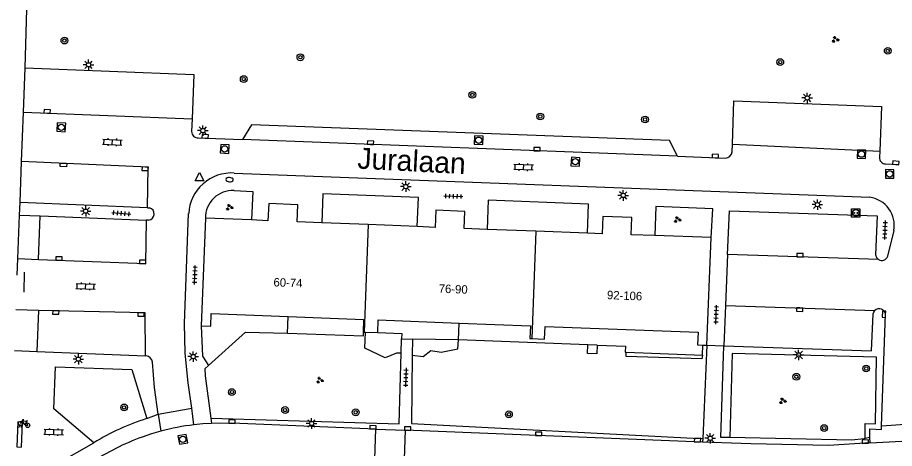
# Model space of a CAD drawing. Extents: x 132994 to 136000, y 393499 to 395512.
# Drawn here: x 134464.5 to 134568.3, y 394337.9 to 394388.9 of the extents above; entities that cross this region are included whole.
import ezdxf

# ---------------------------------------------------------------- set-up
doc = ezdxf.new("R2010")
doc.units = 0
for name, color, linetype in [('gg-afsc-erfafscheiding', 7, 'Continuous'), ('gg-afsc-hekwerk', 7, 'Continuous'), ('gg-anno-huisnummerreeks BGT', 7, 'Continuous'), ('gg-anno-openbare ruimte label', 7, 'Continuous'), ('gg-bbg-hoofdgebouw', 7, 'Continuous'), ('gg-bbg-tussenscheiding', 7, 'Continuous'), ('gg-knt-verharding', 7, 'Continuous'), ('gg-knt-verharding nz', 7, 'Continuous'), ('gt-grn-groengrens', 7, 'Continuous'), ('gt-grn-weggrens', 7, 'Continuous'), ('gt-symb-boom', 7, 'Continuous'), ('gt-symb-brandkraan', 7, 'Continuous'), ('gt-symb-fietsenrek', 7, 'Continuous'), ('gt-symb-groenvak', 7, 'Continuous'), ('gt-symb-klinker verharding', 7, 'Continuous'), ('gt-symb-kolk', 7, 'Continuous'), ('gt-symb-kolk center center', 7, 'Continuous'), ('gt-symb-laadpunt elektrisch vervoer', 7, 'Continuous'), ('gt-symb-lichtmast', 7, 'Continuous'), ('gt-symb-rioolschacht', 7, 'Continuous'), ('gt-symb-tegel verharding', 7, 'Continuous'), ('gt-symb-waterafsluiter', 7, 'Continuous')]:
    doc.layers.add(name, color=color, linetype=linetype)

# ---------------------------------------------------------------- blocks, each defined once
blk = doc.blocks.new('gt0-BR')
at = {"layer": 'gt-symb-brandkraan'}
for centre, radius, start, end in [((-0.24, 0), 0.206, 107.5669, 252.4331), ((0.6, -2.66), 3, 106.892, 107.5669), ((0, -0.69), 0.938, 73.108, 106.892), ((-0.6, -2.66), 3, 72.4331, 73.108), ((0.24, 0), 0.206, 287.567, 72.4331), ((0.6, 2.66), 3, 252.4331, 253.108), ((0, 0.69), 0.938, 253.108, 286.8921), ((-0.6, 2.66), 3, 286.8921, 287.567)]:
    blk.add_arc(centre, radius, start, end, dxfattribs=at)
blk = doc.blocks.new('gt0-WAFSL')
at = {"layer": 'gt-symb-waterafsluiter'}
for p, q in [((-0.5, -0.33), (0, 0.67)), ((0, 0.67), (0.5, -0.33)), ((0.5, -0.33), (-0.5, -0.33))]:
    blk.add_line(p, q, dxfattribs=at)
blk = doc.blocks.new('gt0-KOLK')
at = {"layer": 'gt-symb-kolk'}
blk.add_lwpolyline([(0, 0), (0.37, 0), (0.37, 0.4), (-0.38, 0.4), (-0.38, 0), (0, 0)], dxfattribs=at)
blk = doc.blocks.new('gt0-RS')
at = {"layer": 'gt-symb-rioolschacht'}
blk.add_lwpolyline([(-0.5, -0.5), (0.5, -0.5), (0.5, 0.5), (-0.5, 0.5)], close=True, dxfattribs=at)
blk.add_circle((0, 0), 0.375, dxfattribs=at)
blk = doc.blocks.new('gt0-KL1')
at = {"layer": 'gt-symb-klinker verharding'}
for p, q in [((-1.15, 0.3), (1.15, 0.3)), ((-1, -0.3), (-1, 0.3)), ((-0.5, 0.3), (-0.5, 0.45)), ((0, -0.3), (0, 0.3)), ((0.5, 0.3), (0.5, 0.45)), ((1, -0.3), (1, 0.3)), ((-1.15, -0.3), (1.15, -0.3)), ((-0.5, -0.45), (-0.5, -0.3)), ((0.5, -0.45), (0.5, -0.3))]:
    blk.add_line(p, q, dxfattribs=at)
blk = doc.blocks.new('gt0-LMAST')
at = {"layer": 'gt-symb-lichtmast'}
for p, q in [((-0.18, 0.17), (-0.45, 0.44)), ((0, 0.25), (0, 0.62)), ((0.17, 0.17), (0.44, 0.44)), ((-0.25, 0), (-0.63, 0)), ((-0.18, -0.18), (-0.45, -0.45)), ((0, -0.25), (0, -0.63)), ((0.44, -0.45), (0.17, -0.18)), ((0.25, 0), (0.62, 0))]:
    blk.add_line(p, q, dxfattribs=at)
blk.add_circle((0, 0), 0.25, dxfattribs=at)
blk = doc.blocks.new('gt0-BOOM')
at = {"layer": 'gt-symb-boom'}
for radius in [0.4, 0.2]:
    blk.add_circle((0, 0), radius, dxfattribs=at)
blk = doc.blocks.new('gt0-KOLKCC')
at = {"layer": 'gt-symb-kolk center center'}
blk.add_lwpolyline([(-0.38, 0.2), (0.38, 0.2), (0.38, -0.2), (-0.38, -0.2)], close=True, dxfattribs=at)
blk = doc.blocks.new('gt0-GRVAK')
at = {"layer": 'gt-symb-groenvak'}
for p, q in [((-0.11, 0.19), (-0.23, 0.24)), ((-0.18, 0.15), (0.09, 0.15)), ((-0.09, 0.21), (-0.16, 0.32)), ((-0.05, 0.21), (-0.05, 0.39)), ((0, 0.21), (0.06, 0.32)), ((0.01, 0.19), (0.13, 0.24)), ((0.26, -0.05), (0.2, 0.06)), ((0.3, -0.05), (0.3, 0.13)), ((0.35, -0.05), (0.41, 0.06)), ((-0.25, -0.23), (-0.36, -0.18)), ((-0.32, -0.26), (-0.05, -0.26)), ((-0.23, -0.21), (-0.29, -0.1)), ((-0.18, -0.2), (-0.18, -0.02)), ((-0.14, -0.21), (-0.07, -0.1)), ((-0.12, -0.23), (0, -0.18)), ((0.24, -0.07), (0.12, -0.02)), ((0.17, -0.11), (0.44, -0.11)), ((0.37, -0.07), (0.49, -0.02))]:
    blk.add_line(p, q, dxfattribs=at)
blk = doc.blocks.new('gt0-TEG1')
at = {"layer": 'gt-symb-tegel verharding'}
for p, q in [((-1.13, 0), (1.12, 0)), ((-0.9, -0.25), (-0.9, 0.25)), ((-0.45, -0.25), (-0.45, 0.25)), ((0, -0.25), (0, 0.25)), ((0.45, -0.25), (0.45, 0.25)), ((0.9, -0.25), (0.9, 0.25))]:
    blk.add_line(p, q, dxfattribs=at)
blk = doc.blocks.new('gt0-FREK')
at = {"layer": 'gt-symb-fietsenrek'}
for p, q in [((0.26, 0.76), (0.29, 0.82)), ((0.54, 0.34), (0.26, 0.76)), ((0.29, 0.82), (0.77, 0.71)), ((0.77, 0.71), (0.54, 0.34)), ((0.76, 0.84), (0.87, 0.82)), ((0.77, 0.71), (0.84, 0.82)), ((0.89, 0.25), (0.77, 0.71))]:
    blk.add_line(p, q, dxfattribs=at)
for points in [[(-0.12, 0), (-0.05, 0.31), (0.05, 0.31), (0.12, 0)], [(0.04, 0.48), (0.23, 0.71), (0.26, 0.76)], [(0.29, 0.82), (0.36, 0.94), (0.45, 0.93)], [(0.54, 0.34), (0.56, 0.31), (0.89, 0.25)]]:
    blk.add_lwpolyline(points, dxfattribs=at)
for centre in [(0.04, 0.48), (0.89, 0.25)]:
    blk.add_circle(centre, 0.252, dxfattribs=at)
blk = doc.blocks.new('gt0-LEV')
at = {"layer": 'gt-symb-laadpunt elektrisch vervoer'}
blk.add_lwpolyline([(-0.49, 0.5), (0.49, 0.5), (0.49, -0.5), (-0.49, -0.5)], close=True, dxfattribs=at)
for centre, radius in [((0, 0), 0.393), ((-0.19, 0), 0.0566), ((0.19, 0), 0.0566)]:
    blk.add_circle(centre, radius, dxfattribs=at)

msp = doc.modelspace()

# ---------------------------------------------------------------- linework, layer by layer
at = {"layer": 'gg-afsc-erfafscheiding'}
for p, q in [((134496.46, 394351.55), (134496.53, 394353.51)), ((134516.69, 394350.73), (134516.77, 394352.73)), ((134532.02, 394350.15), (134516.69, 394350.73)), ((134533.13, 394350.11), (134532.02, 394350.15)), ((134545.57, 394348.91), (134545.63, 394350.13)), ((134536.55, 394349.28), (134545.57, 394348.91))]:
    msp.add_line(p, q, dxfattribs=at)
for points in [[(134486.24, 394352.4), (134486.39, 394348.83), (134487.11, 394347.72)], [(134487.11, 394347.72), (134491.46, 394351.66), (134496.46, 394351.55)], [(134533.13, 394350.11), (134536.47, 394349.98), (134536.44, 394349.28), (134536.55, 394349.28)]]:
    msp.add_lwpolyline(points, dxfattribs=at)
at = {"layer": 'gg-afsc-hekwerk'}
msp.add_line((134465.27, 394358.77), (134465.22, 394356.39), dxfattribs=at)
msp.add_lwpolyline([(134496.46, 394351.55), (134505.43, 394351.22), (134505.45, 394351.66)], dxfattribs=at)
at = {"layer": 'gg-bbg-hoofdgebouw'}
for p, q in [((134486.73, 394365.15), (134486.24, 394352.4)), ((134492.17, 394364.94), (134486.73, 394365.15)), ((134505.99, 394364.39), (134500.5, 394364.6)), ((134511.81, 394364.15), (134505.99, 394364.39)), ((134525.84, 394363.61), (134520.08, 394363.83)), ((134531.98, 394363.39), (134525.84, 394363.61)), ((134546.62, 394362.85), (134539.96, 394363.09)), ((134546.11, 394350.11), (134546.62, 394362.85)), ((134505.45, 394351.66), (134505.52, 394351.66)), ((134505.52, 394351.66), (134505.68, 394351.65)), ((134505.68, 394351.65), (134507.13, 394351.61)), ((134525.15, 394350.9), (134525.37, 394350.89)), ((134525.37, 394350.89), (134526.88, 394350.84)), ((134545, 394350.16), (134545.63, 394350.13)), ((134545.63, 394350.13), (134546.11, 394350.11))]:
    msp.add_line(p, q, dxfattribs=at)
for points in [[(134500.5, 394364.6), (134497.58, 394364.72), (134497.66, 394366.74), (134494.22, 394366.89), (134494.13, 394364.86), (134492.17, 394364.94)], [(134520.08, 394363.83), (134517.35, 394363.93), (134517.44, 394365.96), (134514.01, 394366.1), (134513.93, 394364.07), (134511.81, 394364.15)], [(134539.96, 394363.09), (134537.14, 394363.19), (134537.22, 394365.22), (134533.79, 394365.35), (134533.71, 394363.32), (134531.98, 394363.39)], [(134486.24, 394352.4), (134487.37, 394352.37), (134487.41, 394353.87), (134496.53, 394353.51)], [(134496.53, 394353.51), (134505.43, 394353.16), (134505.39, 394351.66), (134505.45, 394351.66)], [(134507.13, 394351.61), (134507.18, 394353.11), (134516.77, 394352.73)], [(134516.77, 394352.73), (134525.2, 394352.4), (134525.15, 394350.9)], [(134526.88, 394350.84), (134526.94, 394352.34), (134545.06, 394351.66), (134545, 394350.16)]]:
    msp.add_lwpolyline(points, dxfattribs=at)
at = {"layer": 'gg-bbg-tussenscheiding'}
for p, q in [((134505.99, 394364.39), (134505.52, 394351.66)), ((134525.84, 394363.61), (134525.37, 394350.89))]:
    msp.add_line(p, q, dxfattribs=at)
at = {"layer": 'gg-knt-verharding'}
for p, q in [((134465.38, 394382.97), (134465.66, 394393.4)), ((134465.18, 394377.72), (134465.38, 394382.97)), ((134464.96, 394371.88), (134465.18, 394377.72)), ((134485.15, 394376.91), (134485.09, 394375.41)), ((134485.88, 394374.67), (134491.12, 394374.47)), ((134549.09, 394373.02), (134549.12, 394373.93)), ((134566.57, 394373.11), (134566.54, 394372.37)), ((134464.77, 394367), (134464.96, 394371.88)), ((134542.62, 394372.5), (134548.3, 394372.28)), ((134567.26, 394371.59), (134568.7, 394371.5)), ((134490.14, 394370.5), (134565.38, 394367.64)), ((134464.71, 394365.52), (134464.77, 394367)), ((134479.86, 394366.39), (134464.77, 394367)), ((134479.86, 394366.39), (134480.12, 394366.38)), ((134464.52, 394360.36), (134464.71, 394365.52)), ((134464.71, 394365.52), (134467.17, 394365.42)), ((134467.17, 394365.42), (134479.76, 394364.92)), ((134480, 394364.91), (134479.76, 394364.92)), ((134568.25, 394363.7), (134567.51, 394360.66)), ((134548.56, 394360.87), (134548.32, 394354.83)), ((134464.44, 394358.4), (134464.52, 394360.36)), ((134548.32, 394354.83), (134548.13, 394350.05)), ((134566.8, 394340.56), (134567.27, 394353.78)), ((134509.91, 394349.15), (134509.96, 394350.86)), ((134509.96, 394350.86), (134511.24, 394350.84)), ((134511.24, 394350.84), (134511.21, 394348.91)), ((134546.11, 394350.11), (134545.61, 394339.04)), ((134464.12, 394349.48), (134466.77, 394349.37)), ((134466.77, 394349.37), (134479.64, 394348.84)), ((134479.69, 394348.84), (134479.64, 394348.84)), ((134487.11, 394347.72), (134486.64, 394347.32)), ((134481.15, 394341.93), (134485.1, 394342.67)), ((134487.37, 394341.45), (134487.45, 394340.85)), ((134487.37, 394341.45), (134488.68, 394341.41)), ((134566.8, 394340.56), (134570.86, 394340.86)), ((134506.72, 394334.65), (134506.89, 394340.18)), ((134506.89, 394340.18), (134510.38, 394340.05)), ((134510.38, 394340.05), (134510.19, 394334.52)), ((134545.59, 394338.64), (134510.38, 394340.05)), ((134544.49, 394339.09), (134545.61, 394339.04)), ((134545.61, 394339.04), (134545.59, 394338.64)), ((134565.41, 394339.19), (134564.86, 394339.07)), ((134565.44, 394338.53), (134565.41, 394339.19))]:
    msp.add_line(p, q, dxfattribs=at)
for points in [[(134465.38, 394382.97), (134485.36, 394382.18), (134485.15, 394376.91)], [(134549.12, 394373.93), (134549.29, 394379.04), (134566.77, 394378.39), (134566.57, 394373.11)], [(134542.62, 394372.5), (134541.68, 394374.37), (134492.17, 394376.22), (134491.12, 394374.47)], [(134490.11, 394368.42), (134492.33, 394368.33), (134492.17, 394364.94)], [(134511.81, 394364.15), (134511.94, 394367.62), (134500.62, 394368.03), (134500.5, 394364.6)], [(134531.98, 394363.39), (134532.1, 394366.81), (134520.2, 394367.27), (134520.08, 394363.83)], [(134485.1, 394342.67), (134484.7, 394345.64), (134484.34, 394349.16), (134484.25, 394352.67), (134484.74, 394365.7)], [(134546.62, 394362.85), (134546.79, 394366.27), (134540.06, 394366.52), (134539.96, 394363.09)], [(134548.56, 394360.87), (134548.77, 394366.04), (134566.27, 394365.42), (134566.08, 394360.81), (134566.19, 394360.49), (134566.43, 394360.25)], [(134548.13, 394350.05), (134565.61, 394349.43), (134565.8, 394353.84), (134565.87, 394354.04), (134566, 394354.21)], [(134533.13, 394350.11), (134533.09, 394349.07), (134531.98, 394349.13), (134532.02, 394350.15)], [(134548.82, 394339.16), (134547.77, 394339.18), (134548.13, 394350.05)], [(134488.68, 394341.41), (134509.65, 394340.78), (134509.91, 394349.15)], [(134481.15, 394341.93), (134480.68, 394345.08), (134480.45, 394348.11)], [(134511.21, 394348.91), (134511.13, 394340.84), (134544.49, 394339.09)], [(134473.52, 394338.55), (134468.78, 394342.57), (134468.96, 394347.55), (134478, 394347.24), (134479.77, 394341.42)], [(134486.64, 394347.32), (134486.7, 394346.5), (134487.37, 394341.45)], [(134487.45, 394340.85), (134486.4, 394340.79), (134485.37, 394340.68)], [(134506.89, 394340.18), (134489.85, 394340.86), (134487.45, 394340.85)], [(134481.45, 394339.92), (134480.33, 394339.6), (134479.23, 394339.22)], [(134565.41, 394339.19), (134565.38, 394340.21), (134566.78, 394340.14), (134566.8, 394340.56)], [(134565.44, 394338.53), (134560.49, 394338.23), (134551.32, 394338.41), (134545.59, 394338.64)], [(134564.86, 394339.07), (134564.71, 394339.03), (134563.28, 394338.88), (134548.82, 394339.16)], [(134565.44, 394338.53), (134569.2, 394338.75), (134570.79, 394338.9)]]:
    msp.add_lwpolyline(points, dxfattribs=at)
for centre, radius, start, end in [((134485.83, 394375.4), 0.736, 179.6504, 274.1704), ((134548.28, 394373.09), 0.808, 271.0813, 355.3296), ((134567.26, 394372.31), 0.72, 175.2855, 270.2858), ((134489.81, 394365.44), 5.07, 86.2294, 177.0153), ((134489.95, 394365.21), 3.22, 87.107, 181.0141), ((134564.91, 394364.28), 3.39, 350.1055, 82.0167), ((134479.91, 394365.66), 0.751, 276.5584, 74.1015), ((134566.81, 394360.87), 0.732, 238.4875, 343.1686), ((134566.53, 394353.68), 0.747, 7.431, 135.1859), ((134479.62, 394348.01), 0.834, 6.9929, 85.314), ((134487.54, 394316.27), 26.32, 107.1751, 122.2019), ((134488.7, 394313.03), 27.85, 96.8693, 105.0861), ((134488.69, 394313.01), 27.87, 109.8339, 123.7809)]:
    msp.add_arc(centre, radius, start, end, dxfattribs=at)
at = {"layer": 'gg-knt-verharding nz'}
for p, q in [((134465.18, 394377.72), (134485.15, 394376.91)), ((134542.62, 394372.5), (134491.12, 394374.47)), ((134549.12, 394373.93), (134566.57, 394373.11)), ((134466.97, 394360.27), (134467.17, 394365.42)), ((134566.43, 394360.25), (134548.56, 394360.87)), ((134464.52, 394360.36), (134466.97, 394360.27)), ((134466.97, 394354.23), (134464.28, 394354.29)), ((134466.97, 394354.23), (134466.77, 394349.37)), ((134548.32, 394354.83), (134566, 394354.21))]:
    msp.add_line(p, q, dxfattribs=at)
for points in [[(134479.86, 394366.39), (134479.96, 394371.18), (134464.96, 394371.88)], [(134466.97, 394360.27), (134479.66, 394359.77), (134479.76, 394364.92)], [(134479.64, 394348.84), (134479.58, 394353.94), (134466.97, 394354.23)], [(134464.41, 394338.06), (134464.96, 394338.02), (134465.06, 394340.98), (134464.51, 394341.02), (134464.41, 394338.06)]]:
    msp.add_lwpolyline(points, dxfattribs=at)
at = {"layer": 'gt-grn-groengrens'}
msp.add_line((134516.69, 394350.73), (134511.24, 394350.84), dxfattribs=at)
for points in [[(134509.91, 394349.15), (134509.36, 394349.17), (134507.99, 394348.61), (134505.62, 394349.74), (134505.68, 394351.65)], [(134507.13, 394351.61), (134509.98, 394351.51), (134509.96, 394350.86)], [(134511.21, 394348.91), (134512.49, 394348.76), (134513.42, 394349.49), (134514.63, 394349.29), (134516.63, 394349.66), (134516.69, 394350.73)], [(134545.57, 394348.91), (134545.51, 394348.5), (134536.53, 394348.77), (134536.55, 394349.28)], [(134564.86, 394339.07), (134564.83, 394340.85), (134566.07, 394340.8), (134566.17, 394348.68), (134549.08, 394349.12), (134548.82, 394339.16)]]:
    msp.add_lwpolyline(points, dxfattribs=at)
at = {"layer": 'gt-grn-weggrens'}
for p, q in [((134546.11, 394350.11), (134548.13, 394350.05)), ((134479.77, 394341.42), (134481.15, 394341.93)), ((134481.15, 394341.93), (134481.45, 394339.92)), ((134485.37, 394340.68), (134485.1, 394342.67)), ((134469.22, 394336.11), (134473.52, 394338.55))]:
    msp.add_line(p, q, dxfattribs=at)

# ---------------------------------------------------------------- block references
at = {"layer": 'gt-symb-boom'}
for p, rotation in [((134470.03, 394386.19), -92.17836882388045), ((134567.52, 394384.97), -92.17836882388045), ((134559.99, 394340.29), 90)]:
    msp.add_blockref('gt0-BOOM', p, dxfattribs=dict(at, rotation=rotation))
for p in [(134497.97, 394384.21), (134554.79, 394383.64), (134491.26, 394381.63), (134518.33, 394379.76), (134526.38, 394377.2), (134538.78, 394376.84), (134564.97, 394347.35), (134556.7, 394346.37), (134489.86, 394344.56), (134477.1, 394342.74), (134496.16, 394342.43), (134504.52, 394342.16), (134522.66, 394341.92)]:
    msp.add_blockref('gt0-BOOM', p, dxfattribs=at)
at = {"layer": 'gt-symb-brandkraan', "rotation": -3.7835902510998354}
msp.add_blockref('gt0-BR', (134489.58, 394369.71), dxfattribs=at)
at = {"layer": 'gt-symb-fietsenrek'}
msp.add_blockref('gt0-FREK', (134464.79, 394340.36), dxfattribs=at)
at = {"layer": 'gt-symb-groenvak'}
for p in [(134561.3, 394386.32), (134489.56, 394366.44), (134542.6, 394364.98), (134500.26, 394345.96), (134555.07, 394343.5)]:
    msp.add_blockref('gt0-GRVAK', p, dxfattribs=at)
at = {"layer": 'gt-symb-klinker verharding'}
for p, rotation in [((134475.71, 394374.16), -2.3501595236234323), ((134524.4, 394371.21), -2.1783688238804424), ((134472.54, 394357.08), -2.3501595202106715), ((134468.77, 394339.83), -2.3501595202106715)]:
    msp.add_blockref('gt0-KL1', p, dxfattribs=dict(at, rotation=rotation))
at = {"layer": 'gt-symb-kolk'}
for p, rotation in [((134467.99, 394377.61), -2.2929004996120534), ((134486.7, 394374.64), -2.1783688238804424), ((134506.27, 394373.89), -2.1783688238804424), ((134525.98, 394373.13), -2.1783688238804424), ((134547.1, 394372.32), -2.1210964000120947), ((134568.46, 394371.51), -3.6120749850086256), ((134479.59, 394371.2), 177.36361809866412), ((134469.38, 394360.18), -2.2929004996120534), ((134557.13, 394360.57), -2.3501595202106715), ((134479.29, 394360.18), 177.76436310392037), ((134469.01, 394354.18), 177.87890360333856), ((134557.1, 394354.52), 177.99346106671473), ((134479.1, 394353.95), 178.68242937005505), ((134567.27, 394353.78), 87.93618027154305), ((134489.86, 394340.86), -1.8919654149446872), ((134506.57, 394340.19), -2.006538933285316), ((134510.66, 394340.04), -2.46466335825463), ((134526.18, 394339.41), -2.2929004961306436), ((134544.99, 394338.66), -1.9492541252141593), ((134564.88, 394338.49), 3.036868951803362)]:
    msp.add_blockref('gt0-KOLK', p, dxfattribs=dict(at, rotation=rotation))
at = {"layer": 'gt-symb-kolk center center', "rotation": 177.35199753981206}
msp.add_blockref('gt0-KOLKCC', (134469.91, 394371.45), dxfattribs=at)
at = {"layer": 'gt-symb-laadpunt elektrisch vervoer'}
msp.add_blockref('gt0-LEV', (134563.73, 394365.78), dxfattribs=at)
at = {"layer": 'gt-symb-lichtmast'}
for p in [(134472.89, 394383.32), (134557.99, 394379.39), (134486.43, 394375.53), (134510.45, 394368.9), (134536.2, 394367.85), (134559.19, 394366.76), (134472.55, 394365.99), (134471.68, 394348.46), (134485.28, 394348.76), (134556.97, 394348.96), (134499.3, 394340.84), (134546.5, 394339.09)]:
    msp.add_blockref('gt0-LMAST', p, dxfattribs=at)
at = {"layer": 'gt-symb-rioolschacht'}
for p, rotation in [((134469.66, 394375.92), -2.521907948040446), ((134519.08, 394374.39), -2.2929004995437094), ((134489.01, 394373.36), -3.036868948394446), ((134564.41, 394372.74), -3.0368689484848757), ((134530.53, 394371.84), -2.6363819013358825), ((134567.75, 394370.4), -0.4010639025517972), ((134484.05, 394338.96), -169.10581701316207)]:
    msp.add_blockref('gt0-RS', p, dxfattribs=dict(at, rotation=rotation))
at = {"layer": 'gt-symb-tegel verharding'}
for p, rotation in [((134516.1, 394367.75), -2.1783688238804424), ((134476.77, 394365.73), -4.4162834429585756), ((134567.19, 394363.74), -92.0065389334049), ((134485.48, 394358.44), 87.82163117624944), ((134547.21, 394353.74), 87.53533664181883), ((134510.46, 394346.28), -91.71835800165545)]:
    msp.add_blockref('gt0-TEG1', p, dxfattribs=dict(at, rotation=rotation))
at = {"layer": 'gt-symb-waterafsluiter'}
msp.add_blockref('gt0-WAFSL', (134486.02, 394369.91), dxfattribs=at)

# ---------------------------------------------------------------- texts
at = {"layer": 'gg-anno-huisnummerreeks BGT'}
for s, p in [('60-74', (134494.77, 394357.08)), ('76-90', (134514.34, 394356.33)), ('92-106', (134534.26, 394355.57))]:
    msp.add_text(s, height=1, rotation=357.8, dxfattribs=at).set_placement(p)
at = {"layer": 'gg-anno-openbare ruimte label'}
msp.add_text('Juralaan', height=2.5, rotation=357.1, dxfattribs=at).set_placement((134504.68, 394371.03))

doc.saveas('drawing.dxf')
